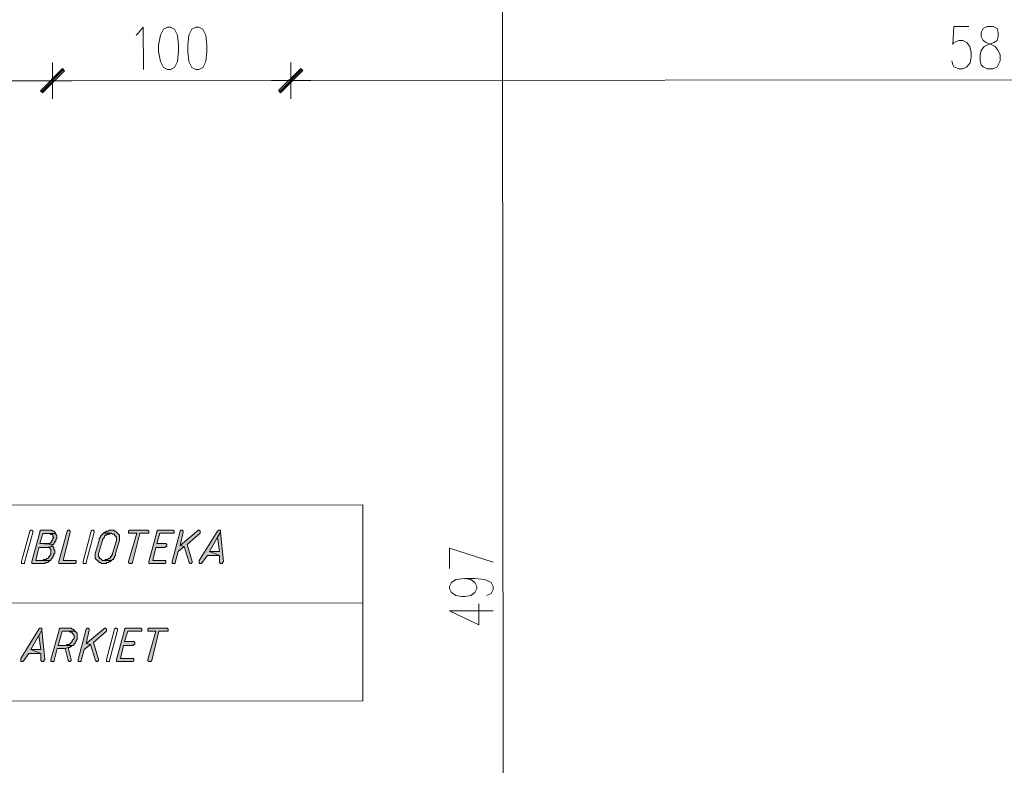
# Model space of a CAD drawing. Header units: inches. Extents: x -5850 to 5646, y 8947 to 13007.
# Tile 368 of 548: x -2186 to -1774, y 9550 to 9862. Entities that reach past the tile are written whole.
import ezdxf

# ---------------------------------------------------------------- set-up
doc = ezdxf.new("R2010")
doc.units = ezdxf.units.IN
doc.header["$MEASUREMENT"] = 0
for name, color, linetype in [('at_Entity', 7, 'Continuous'), ('at_Rect', 7, 'Continuous'), ('at_Solid', 7, 'Continuous')]:
    doc.layers.add(name, color=color, linetype=linetype)

msp = doc.modelspace()

# ---------------------------------------------------------------- hatches: boundary and pattern name
at = {"layer": 'at_Solid', "lineweight": 20}
for points in [[(-2168.37, 9841.35), (-2176.81, 9831.2), (-2177.65, 9832.05)], [(-2177.65, 9832.05), (-2176.81, 9831.2), (-2168.37, 9841.35)], [(-2167.52, 9840.5), (-2168.37, 9841.35), (-2176.81, 9831.2)], [(-2176.81, 9831.2), (-2168.37, 9841.35), (-2167.52, 9840.5)], [(-2068.68, 9841.43), (-2077.12, 9831.29), (-2077.97, 9832.14)], [(-2077.97, 9832.14), (-2077.12, 9831.29), (-2068.68, 9841.43)], [(-2067.84, 9840.59), (-2068.68, 9841.43), (-2077.12, 9831.29)], [(-2077.12, 9831.29), (-2068.68, 9841.43), (-2067.84, 9840.59)], [(-2173.68, 9648.31), (-2177.49, 9648.3), (-2177.91, 9647.88), (-2177.91, 9647.46), (-2181.28, 9635.21), (-2181.28, 9634.78), (-2181.28, 9634.36), (-2175.78, 9634.36), (-2175.36, 9634.79), (-2174.52, 9634.79), (-2174.1, 9635.21), (-2173.67, 9635.63), (-2173.25, 9635.63), (-2179.59, 9635.63), (-2178.33, 9641.12), (-2175.37, 9641.12), (-2172.41, 9641.55), (-2172.83, 9641.55), (-2172.84, 9641.97), (-2172.41, 9642.39), (-2171.99, 9642.39), (-2177.91, 9642.81), (-2176.64, 9647.04), (-2171.15, 9647.04), (-2171.57, 9647.46), (-2171.99, 9647.89), (-2172.42, 9647.88), (-2172.84, 9648.31), (-2173.26, 9648.31)], [(-2171.15, 9647.04), (-2173.68, 9647.04), (-2173.26, 9646.62), (-2172.42, 9646.62), (-2172.41, 9645.77), (-2171.99, 9645.35), (-2172.41, 9644.93), (-2172.41, 9644.51), (-2172.84, 9644.08), (-2172.84, 9643.66), (-2173.26, 9643.24), (-2173.68, 9642.81), (-2177.91, 9642.81), (-2171.99, 9642.39), (-2171.99, 9642.82), (-2171.57, 9643.24), (-2171.57, 9643.66), (-2171.15, 9643.66), (-2171.15, 9644.51), (-2170.72, 9644.93), (-2170.72, 9645.35), (-2170.73, 9646.2), (-2171.15, 9646.62)], [(-2166.08, 9648.31), (-2166.51, 9647.89), (-2169.87, 9635.22), (-2169.87, 9634.37), (-2163.11, 9634.38), (-2162.69, 9634.8), (-2162.69, 9635.64), (-2168.18, 9635.64), (-2165.24, 9647.47), (-2165.24, 9647.89), (-2165.66, 9648.31)], [(-2151.3, 9647.06), (-2151.72, 9646.64), (-2152.14, 9646.21), (-2152.56, 9645.79), (-2152.56, 9645.37), (-2152.99, 9644.95), (-2152.99, 9644.1), (-2154.67, 9638.6), (-2154.67, 9637.76), (-2154.67, 9636.5), (-2154.24, 9636.07), (-2153.82, 9635.65), (-2153.4, 9635.23), (-2152.98, 9634.81), (-2152.55, 9634.81), (-2152.13, 9634.39), (-2150.02, 9634.39), (-2150.02, 9634.81), (-2149.17, 9634.81), (-2148.75, 9635.24), (-2148.33, 9635.24), (-2147.91, 9635.66), (-2151.71, 9635.65), (-2152.13, 9636.08), (-2152.55, 9636.5), (-2152.98, 9636.5), (-2152.98, 9636.92), (-2153.4, 9637.34), (-2153.4, 9638.61), (-2151.71, 9644.1), (-2151.71, 9644.52), (-2151.3, 9644.95), (-2150.87, 9645.37), (-2150.87, 9645.79), (-2150.45, 9646.21), (-2150.03, 9646.22), (-2149.61, 9646.64), (-2148.76, 9646.64), (-2148.34, 9647.06), (-2147.92, 9647.06)], [(-2147.92, 9648.33), (-2148.76, 9648.33), (-2149.19, 9647.91), (-2150.03, 9647.9), (-2150.45, 9647.48), (-2150.87, 9647.48), (-2151.3, 9647.06), (-2147.92, 9647.06), (-2147.49, 9646.64), (-2146.65, 9646.64), (-2146.65, 9646.22), (-2146.23, 9645.79), (-2145.8, 9645.38), (-2145.8, 9644.11), (-2147.49, 9638.61), (-2147.49, 9638.19), (-2147.91, 9637.77), (-2147.91, 9637.34), (-2148.33, 9637.34), (-2148.33, 9636.93), (-2148.75, 9636.5), (-2149.18, 9636.5), (-2149.6, 9636.08), (-2150.44, 9636.08), (-2150.86, 9635.65), (-2151.29, 9635.65), (-2147.91, 9635.66), (-2147.49, 9636.08), (-2147.06, 9636.08), (-2147.06, 9636.5), (-2146.64, 9636.93), (-2146.64, 9637.35), (-2146.22, 9637.77), (-2146.22, 9638.61), (-2144.54, 9644.11), (-2144.54, 9644.95), (-2144.54, 9646.22), (-2144.96, 9646.64), (-2145.38, 9647.07), (-2145.81, 9647.48), (-2146.23, 9647.91), (-2146.65, 9647.91), (-2147.07, 9648.33), (-2147.5, 9648.33)], [(-2133.14, 9648.34), (-2140.31, 9648.34), (-2140.74, 9647.91), (-2140.74, 9647.07), (-2137.36, 9647.07), (-2140.73, 9635.24), (-2140.73, 9634.82), (-2140.3, 9634.4), (-2139.46, 9634.4), (-2139.04, 9634.82), (-2136.09, 9647.08), (-2132.29, 9647.08), (-2132.29, 9647.92), (-2132.71, 9648.34)], [(-2122.58, 9648.35), (-2128.49, 9648.35), (-2128.91, 9647.92), (-2128.91, 9647.5), (-2132.28, 9635.25), (-2132.28, 9634.4), (-2125.52, 9634.41), (-2125.09, 9634.83), (-2125.1, 9635.68), (-2130.59, 9635.67), (-2129.33, 9641.16), (-2125.52, 9641.17), (-2125.1, 9641.59), (-2124.68, 9641.59), (-2124.68, 9642.43), (-2125.1, 9642.86), (-2128.91, 9642.85), (-2127.64, 9647.08), (-2121.73, 9647.09), (-2121.73, 9647.93), (-2122.15, 9648.35)], [(-2118.77, 9648.36), (-2119.2, 9647.93), (-2122.56, 9635.26), (-2122.56, 9634.41), (-2121.3, 9634.41), (-2121.3, 9634.84), (-2120.04, 9639.48), (-2117.5, 9641.6), (-2119.19, 9642.02), (-2117.93, 9647.51), (-2117.93, 9647.93), (-2118.35, 9648.36)], [(-2111.6, 9648.36), (-2112.01, 9647.94), (-2119.19, 9642.02), (-2117.5, 9641.6), (-2115.38, 9634.84), (-2114.96, 9634.42), (-2114.54, 9634.42), (-2114.11, 9634.84), (-2114.12, 9635.27), (-2116.24, 9642.44), (-2110.75, 9647.1), (-2110.75, 9647.94), (-2111.17, 9648.36)], [(-2102.72, 9648.37), (-2103.14, 9648.37), (-2103.56, 9647.95), (-2111.16, 9635.69), (-2111.16, 9634.42), (-2110.31, 9634.42), (-2109.89, 9634.85), (-2107.78, 9637.8), (-2102.71, 9637.81), (-2106.94, 9639.5), (-2103.56, 9645.41), (-2102.3, 9647.52), (-2102.3, 9648.37)], [(-2102.3, 9647.52), (-2103.56, 9645.41), (-2102.72, 9639.5), (-2106.94, 9639.5), (-2102.71, 9637.81), (-2102.71, 9634.85), (-2102.29, 9634.43), (-2101.44, 9634.43), (-2101.45, 9634.85), (-2101.02, 9635.28)], [(-2172.41, 9641.55), (-2175.37, 9641.12), (-2173.68, 9641.13), (-2173.68, 9640.7), (-2173.26, 9640.28), (-2173.26, 9638.17), (-2173.67, 9637.75), (-2173.67, 9637.32), (-2174.1, 9637.32), (-2174.1, 9636.9), (-2174.52, 9636.48), (-2174.94, 9636.48), (-2175.36, 9636.05), (-2176.21, 9636.05), (-2176.63, 9635.63), (-2179.59, 9635.63), (-2173.25, 9635.63), (-2173.25, 9636.06), (-2172.83, 9636.48), (-2172.41, 9636.9), (-2172.41, 9637.32), (-2171.98, 9637.75), (-2171.98, 9638.59), (-2171.57, 9638.59), (-2171.57, 9639.44), (-2171.57, 9639.86), (-2171.99, 9640.28), (-2171.99, 9641.13)], [(-2177.45, 9607.33), (-2177.87, 9607.33), (-2178.3, 9606.91), (-2185.89, 9594.65), (-2185.89, 9593.39), (-2185.04, 9593.39), (-2184.62, 9593.8), (-2182.51, 9596.77), (-2177.44, 9596.77), (-2181.66, 9598.46), (-2178.29, 9604.37), (-2177.02, 9606.49), (-2177.03, 9607.33)], [(-2177.02, 9606.49), (-2178.29, 9604.37), (-2177.44, 9598.46), (-2181.66, 9598.46), (-2177.44, 9596.77), (-2177.44, 9593.81), (-2177.01, 9593.39), (-2176.17, 9593.39), (-2176.17, 9593.81), (-2175.75, 9594.24)], [(-2165.62, 9607.34), (-2169.43, 9607.34), (-2169.85, 9606.92), (-2169.85, 9606.49), (-2173.22, 9594.24), (-2173.22, 9593.4), (-2171.94, 9593.4), (-2171.94, 9593.82), (-2170.68, 9598.89), (-2167.3, 9598.89), (-2166.04, 9599.31), (-2165.2, 9599.32), (-2165.2, 9599.74), (-2164.77, 9599.74), (-2164.35, 9600.16), (-2163.93, 9600.16), (-2170.27, 9600.15), (-2168.58, 9606.07), (-2163.09, 9606.08), (-2163.51, 9606.5), (-2163.93, 9606.92), (-2164.36, 9606.92), (-2164.78, 9607.34), (-2165.2, 9607.34)], [(-2163.09, 9606.08), (-2165.62, 9606.07), (-2165.2, 9605.65), (-2164.35, 9605.65), (-2164.35, 9605.23), (-2163.93, 9604.81), (-2163.51, 9604.39), (-2163.5, 9603.12), (-2163.93, 9602.7), (-2164.35, 9602.27), (-2164.35, 9601.85), (-2164.77, 9601.43), (-2165.2, 9601), (-2165.62, 9600.58), (-2166.46, 9600.58), (-2166.88, 9600.16), (-2170.27, 9600.15), (-2163.93, 9600.16), (-2163.5, 9600.58), (-2163.5, 9601.01), (-2163.08, 9601.01), (-2163.08, 9601.43), (-2162.66, 9601.85), (-2162.66, 9602.27), (-2162.24, 9602.7), (-2162.24, 9603.96), (-2162.24, 9605.23), (-2162.66, 9605.65)], [(-2158.02, 9607.35), (-2158.44, 9606.93), (-2161.81, 9594.25), (-2161.81, 9593.41), (-2160.54, 9593.41), (-2160.54, 9593.83), (-2159.28, 9598.48), (-2156.74, 9600.59), (-2158.43, 9601.01), (-2157.17, 9606.5), (-2157.17, 9606.93), (-2157.6, 9607.35)], [(-2150.84, 9607.35), (-2151.26, 9606.93), (-2158.43, 9601.01), (-2156.74, 9600.59), (-2154.63, 9593.83), (-2154.21, 9593.41), (-2153.78, 9593.41), (-2153.36, 9593.83), (-2153.36, 9594.26), (-2155.48, 9601.44), (-2150, 9606.09), (-2150, 9606.93), (-2150.42, 9607.35)], [(-2136.06, 9607.37), (-2141.97, 9607.36), (-2142.39, 9606.94), (-2142.39, 9606.52), (-2145.76, 9594.26), (-2145.76, 9593.42), (-2139, 9593.43), (-2138.58, 9593.85), (-2138.58, 9594.69), (-2144.07, 9594.69), (-2142.81, 9600.18), (-2139, 9600.18), (-2138.58, 9600.6), (-2138.16, 9600.61), (-2138.16, 9601.45), (-2138.58, 9601.88), (-2142.39, 9601.87), (-2141.12, 9606.1), (-2135.21, 9606.1), (-2135.21, 9606.95), (-2135.63, 9607.37)], [(-2125.07, 9607.38), (-2132.25, 9607.37), (-2132.68, 9606.95), (-2132.68, 9606.1), (-2129.3, 9606.11), (-2132.66, 9594.28), (-2132.66, 9593.85), (-2132.24, 9593.43), (-2131.39, 9593.43), (-2130.97, 9593.85), (-2128.03, 9606.11), (-2124.23, 9606.11), (-2124.23, 9606.96), (-2124.65, 9607.38)], [(-2166.04, 9599.31), (-2167.3, 9598.89), (-2166.03, 9593.82), (-2165.61, 9593.4), (-2165.19, 9593.4), (-2164.77, 9593.82), (-2164.77, 9594.25)]]:
    msp.add_hatch(color=7, dxfattribs=at).paths.add_polyline_path(points)

# ---------------------------------------------------------------- linework, layer by layer
at = {"layer": 'at_Entity', "color": 7, "lineweight": 20}
for p, q in [((-1984.22, 9867.28), (-1983.79, 9382.36)), ((-2137.54, 9855.31), (-2136.7, 9856.16)), ((-2136.7, 9856.16), (-2134.59, 9858.7)), ((-2134.59, 9858.7), (-2134.57, 9840.96)), ((-2126.14, 9857.86), (-2127.41, 9855.32)), ((-2124.45, 9858.71), (-2126.14, 9857.86)), ((-2123.19, 9858.71), (-2124.45, 9858.71)), ((-2121.5, 9857.86), (-2123.19, 9858.71)), ((-2120.23, 9855.33), (-2121.5, 9857.86)), ((-2114.31, 9857.87), (-2115.58, 9855.33)), ((-2112.63, 9858.72), (-2114.31, 9857.87)), ((-2111.36, 9858.72), (-2112.63, 9858.72)), ((-2109.67, 9857.87), (-2111.36, 9858.72)), ((-2108.4, 9855.34), (-2109.67, 9857.87)), ((-1795.4, 9859), (-1795.82, 9851.4)), ((-1789.07, 9859), (-1795.4, 9859)), ((-1783.15, 9858.16), (-1784, 9856.48)), ((-1784, 9856.48), (-1784, 9854.78)), ((-1781.46, 9859.01), (-1783.15, 9858.16)), ((-1778.93, 9859.01), (-1781.46, 9859.01)), ((-1777.24, 9858.17), (-1778.93, 9859.01)), ((-1776.82, 9856.48), (-1777.24, 9858.17)), ((-1776.81, 9854.79), (-1776.82, 9856.48)), ((-2127.41, 9855.32), (-2128.25, 9851.1)), ((-2119.8, 9851.11), (-2120.23, 9855.33)), ((-2115.58, 9855.33), (-2116, 9851.11)), ((-2107.97, 9851.12), (-2108.4, 9855.34)), ((-1795.82, 9851.4), (-1795.4, 9852.24)), ((-1795.4, 9852.24), (-1793.29, 9853.09)), ((-1793.29, 9853.09), (-1791.6, 9853.09)), ((-1791.6, 9853.09), (-1789.91, 9852.25)), ((-1789.91, 9852.25), (-1788.64, 9850.56)), ((-1784, 9854.78), (-1783.15, 9853.1)), ((-1783.15, 9853.1), (-1781.88, 9852.25)), ((-1781.88, 9852.25), (-1779.77, 9851.41)), ((-1781.03, 9851.41), (-1778.5, 9852.26)), ((-1778.5, 9852.26), (-1777.23, 9853.1)), ((-1777.23, 9853.1), (-1776.81, 9854.79)), ((-2128.25, 9851.1), (-2128.25, 9848.56)), ((-2128.25, 9848.56), (-2127.4, 9844.34)), ((-2120.22, 9844.34), (-2119.8, 9848.57)), ((-2119.8, 9848.57), (-2119.8, 9851.11)), ((-2116, 9851.11), (-2116, 9848.57)), ((-2116, 9848.57), (-2115.57, 9844.35)), ((-2108.39, 9844.35), (-2107.97, 9848.58)), ((-2107.97, 9848.58), (-2107.97, 9851.12)), ((-1788.64, 9850.56), (-1788.21, 9848.03)), ((-1788.21, 9848.03), (-1788.21, 9846.34)), ((-1784.41, 9847.18), (-1783.99, 9848.87)), ((-1783.99, 9848.87), (-1782.72, 9850.56)), ((-1782.72, 9850.56), (-1781.03, 9851.41)), ((-1779.77, 9851.41), (-1778.08, 9850.57)), ((-1778.08, 9850.57), (-1776.81, 9848.88)), ((-1776.81, 9848.88), (-1775.96, 9847.19)), ((-2172.59, 9843.88), (-2172.58, 9828.67)), ((-2172.58, 9828.67), (-2172.59, 9843.88)), ((-2127.4, 9844.34), (-2126.13, 9841.81)), ((-2121.48, 9841.81), (-2120.22, 9844.34)), ((-2115.57, 9844.35), (-2114.3, 9841.82)), ((-2109.65, 9841.82), (-2108.39, 9844.35)), ((-2072.91, 9843.97), (-2072.89, 9828.76)), ((-2072.89, 9828.76), (-2072.91, 9843.97)), ((-1795.81, 9842.95), (-1796.23, 9844.63)), ((-1788.63, 9843.8), (-1789.9, 9842.11)), ((-1788.21, 9846.34), (-1788.63, 9843.8)), ((-1784.41, 9844.64), (-1784.41, 9847.18)), ((-1783.99, 9842.96), (-1784.41, 9844.64)), ((-1775.96, 9844.65), (-1776.8, 9842.97)), ((-1775.96, 9847.19), (-1775.96, 9844.65)), ((-2177.65, 9832.05), (-2168.37, 9841.35)), ((-2168.37, 9841.35), (-2177.65, 9832.05)), ((-2177.23, 9831.62), (-2167.94, 9840.93)), ((-2167.94, 9840.93), (-2177.23, 9831.62)), ((-2168.37, 9841.35), (-2176.81, 9831.2)), ((-2168.37, 9841.35), (-2176.81, 9831.2)), ((-2176.81, 9831.2), (-2168.37, 9841.35)), ((-2176.81, 9831.2), (-2168.37, 9841.35)), ((-2176.81, 9831.2), (-2167.52, 9840.5)), ((-2167.52, 9840.5), (-2176.81, 9831.2)), ((-2167.52, 9840.5), (-2168.37, 9841.35)), ((-2168.37, 9841.35), (-2167.52, 9840.5)), ((-2126.13, 9841.81), (-2124.44, 9840.97)), ((-2124.44, 9840.97), (-2123.17, 9840.97)), ((-2123.17, 9840.97), (-2121.48, 9841.81)), ((-2114.3, 9841.82), (-2112.61, 9840.98)), ((-2112.61, 9840.98), (-2111.34, 9840.98)), ((-2111.34, 9840.98), (-2109.65, 9841.82)), ((-2077.97, 9832.14), (-2068.68, 9841.43)), ((-2068.68, 9841.43), (-2077.97, 9832.14)), ((-2077.54, 9831.71), (-2068.25, 9841.02)), ((-2068.25, 9841.02), (-2077.54, 9831.71)), ((-2068.68, 9841.43), (-2077.12, 9831.29)), ((-2068.68, 9841.43), (-2077.12, 9831.29)), ((-2077.12, 9831.29), (-2068.68, 9841.43)), ((-2077.12, 9831.29), (-2068.68, 9841.43)), ((-2077.12, 9831.29), (-2067.84, 9840.59)), ((-2067.84, 9840.59), (-2077.12, 9831.29)), ((-2067.84, 9840.59), (-2068.68, 9841.43)), ((-2068.68, 9841.43), (-2067.84, 9840.59)), ((-1795.39, 9842.1), (-1795.81, 9842.95)), ((-1793.28, 9841.26), (-1795.39, 9842.1)), ((-1791.59, 9841.26), (-1793.28, 9841.26)), ((-1789.9, 9842.11), (-1791.59, 9841.26)), ((-1783.14, 9842.11), (-1783.99, 9842.96)), ((-1781.45, 9841.27), (-1783.14, 9842.11)), ((-1778.92, 9841.28), (-1781.45, 9841.27)), ((-1777.22, 9842.12), (-1778.92, 9841.28)), ((-1776.8, 9842.97), (-1777.22, 9842.12)), ((-2496.15, 9835.98), (-2178.08, 9836.27)), ((-2181.03, 9836.27), (-2164.56, 9836.28)), ((-2164.56, 9836.28), (-2181.03, 9836.27)), ((-2167.09, 9836.28), (-2078.39, 9836.36)), ((-2080.93, 9836.35), (-2064.45, 9836.37)), ((-2064.45, 9836.37), (-2080.93, 9836.35)), ((-2067.41, 9836.37), (-1498.86, 9836.87)), ((-2176.81, 9831.2), (-2177.65, 9832.05)), ((-2177.65, 9832.05), (-2176.81, 9831.2)), ((-2077.12, 9831.29), (-2077.97, 9832.14)), ((-2077.97, 9832.14), (-2077.12, 9831.29)), ((-2185.5, 9635.2), (-2182.13, 9647.88)), ((-2180.86, 9647.45), (-2184.23, 9634.78)), ((-2182.13, 9647.88), (-2181.71, 9648.3)), ((-2182.13, 9647.88), (-2182.13, 9647.88)), ((-2181.71, 9648.3), (-2181.29, 9648.3)), ((-2181.29, 9648.3), (-2180.87, 9647.88)), ((-2177.91, 9647.46), (-2181.28, 9635.21)), ((-2180.87, 9647.88), (-2180.86, 9647.45)), ((-2180.86, 9647.45), (-2180.86, 9647.45)), ((-2180.86, 9647.45), (-2180.86, 9647.45)), ((-2177.49, 9648.3), (-2177.91, 9647.88)), ((-2177.91, 9647.88), (-2177.91, 9647.46)), ((-2177.91, 9642.81), (-2176.64, 9647.04)), ((-2173.68, 9648.31), (-2177.49, 9648.3)), ((-2176.64, 9647.04), (-2171.15, 9647.04)), ((-2173.26, 9648.31), (-2173.68, 9648.31)), ((-2171.15, 9647.04), (-2173.68, 9647.04)), ((-2173.68, 9647.04), (-2173.26, 9646.62)), ((-2172.84, 9648.31), (-2173.26, 9648.31)), ((-2173.26, 9646.62), (-2172.42, 9646.62)), ((-2172.42, 9647.88), (-2172.84, 9648.31)), ((-2171.99, 9647.89), (-2172.42, 9647.88)), ((-2172.42, 9646.62), (-2172.41, 9645.77)), ((-2171.57, 9647.46), (-2171.99, 9647.89)), ((-2171.15, 9647.04), (-2171.57, 9647.46)), ((-2171.57, 9647.46), (-2171.57, 9647.46)), ((-2171.15, 9646.62), (-2171.15, 9647.04)), ((-2170.73, 9646.2), (-2171.15, 9646.62)), ((-2170.72, 9645.35), (-2170.73, 9646.2)), ((-2166.51, 9647.89), (-2169.87, 9635.22)), ((-2168.18, 9635.64), (-2165.24, 9647.47)), ((-2166.08, 9648.31), (-2166.51, 9647.89)), ((-2166.51, 9647.89), (-2166.51, 9647.89)), ((-2166.08, 9648.31), (-2166.08, 9648.31)), ((-2165.66, 9648.31), (-2166.08, 9648.31)), ((-2165.24, 9647.89), (-2165.66, 9648.31)), ((-2165.24, 9647.47), (-2165.24, 9647.89)), ((-2159.74, 9635.23), (-2156.37, 9647.9)), ((-2155.1, 9647.48), (-2158.46, 9634.8)), ((-2156.37, 9647.9), (-2155.94, 9648.32)), ((-2156.37, 9647.9), (-2156.37, 9647.9)), ((-2155.94, 9648.32), (-2155.52, 9648.32)), ((-2155.52, 9648.32), (-2155.1, 9647.9)), ((-2155.1, 9647.9), (-2155.1, 9647.48)), ((-2155.1, 9647.48), (-2155.1, 9647.48)), ((-2155.1, 9647.48), (-2155.1, 9647.48)), ((-2152.14, 9646.21), (-2152.56, 9645.79)), ((-2151.72, 9646.64), (-2152.14, 9646.21)), ((-2152.14, 9646.21), (-2152.14, 9646.21)), ((-2151.3, 9647.06), (-2151.72, 9646.64)), ((-2150.87, 9647.48), (-2151.3, 9647.06)), ((-2147.92, 9647.06), (-2151.3, 9647.06)), ((-2151.3, 9647.06), (-2147.92, 9647.06)), ((-2150.45, 9647.48), (-2150.87, 9647.48)), ((-2150.87, 9645.79), (-2150.45, 9646.21)), ((-2150.03, 9647.9), (-2150.45, 9647.48)), ((-2150.45, 9646.21), (-2150.03, 9646.22)), ((-2149.19, 9647.91), (-2150.03, 9647.9)), ((-2150.03, 9646.22), (-2149.61, 9646.64)), ((-2149.61, 9646.64), (-2148.76, 9646.64)), ((-2148.76, 9648.33), (-2149.19, 9647.91)), ((-2147.92, 9648.33), (-2148.76, 9648.33)), ((-2148.76, 9646.64), (-2148.34, 9647.06)), ((-2148.34, 9647.06), (-2147.92, 9647.06)), ((-2147.5, 9648.33), (-2147.92, 9648.33)), ((-2147.92, 9647.06), (-2147.49, 9646.64)), ((-2147.07, 9648.33), (-2147.5, 9648.33)), ((-2147.49, 9646.64), (-2146.65, 9646.64)), ((-2146.65, 9647.91), (-2147.07, 9648.33)), ((-2146.23, 9647.91), (-2146.65, 9647.91)), ((-2146.65, 9646.64), (-2146.65, 9646.22)), ((-2146.65, 9646.22), (-2146.23, 9645.79)), ((-2145.81, 9647.48), (-2146.23, 9647.91)), ((-2145.38, 9647.07), (-2145.81, 9647.48)), ((-2145.81, 9647.48), (-2145.81, 9647.48)), ((-2144.96, 9646.64), (-2145.38, 9647.07)), ((-2144.54, 9646.22), (-2144.96, 9646.64)), ((-2144.96, 9646.64), (-2144.96, 9646.64)), ((-2144.54, 9644.95), (-2144.54, 9646.22)), ((-2140.31, 9648.34), (-2140.74, 9647.91)), ((-2140.74, 9647.91), (-2140.74, 9647.07)), ((-2140.74, 9647.07), (-2137.36, 9647.07)), ((-2137.36, 9647.07), (-2140.73, 9635.24)), ((-2133.14, 9648.34), (-2140.31, 9648.34)), ((-2139.04, 9634.82), (-2136.09, 9647.08)), ((-2136.09, 9647.08), (-2132.29, 9647.08)), ((-2132.71, 9648.34), (-2133.14, 9648.34)), ((-2132.29, 9647.92), (-2132.71, 9648.34)), ((-2132.29, 9647.08), (-2132.29, 9647.92)), ((-2128.91, 9647.5), (-2132.28, 9635.25)), ((-2128.49, 9648.35), (-2128.91, 9647.92)), ((-2128.91, 9647.92), (-2128.91, 9647.5)), ((-2128.91, 9642.85), (-2127.64, 9647.08)), ((-2122.58, 9648.35), (-2128.49, 9648.35)), ((-2127.64, 9647.08), (-2121.73, 9647.09)), ((-2122.15, 9648.35), (-2122.58, 9648.35)), ((-2119.2, 9647.93), (-2122.56, 9635.26)), ((-2121.73, 9647.93), (-2122.15, 9648.35)), ((-2121.73, 9647.09), (-2121.73, 9647.93)), ((-2118.77, 9648.36), (-2119.2, 9647.93)), ((-2119.2, 9647.93), (-2119.2, 9647.93)), ((-2112.01, 9647.94), (-2119.19, 9642.02)), ((-2119.19, 9642.02), (-2117.93, 9647.51)), ((-2118.77, 9648.36), (-2118.77, 9648.36)), ((-2118.35, 9648.36), (-2118.77, 9648.36)), ((-2117.93, 9647.93), (-2118.35, 9648.36)), ((-2117.93, 9647.51), (-2117.93, 9647.93)), ((-2116.24, 9642.44), (-2110.75, 9647.1)), ((-2111.6, 9648.36), (-2112.01, 9647.94)), ((-2111.6, 9648.36), (-2111.6, 9648.36)), ((-2111.17, 9648.36), (-2111.6, 9648.36)), ((-2110.75, 9647.94), (-2111.17, 9648.36)), ((-2103.56, 9647.95), (-2111.16, 9635.69)), ((-2110.75, 9647.1), (-2110.75, 9647.94)), ((-2103.14, 9648.37), (-2103.56, 9647.95)), ((-2102.3, 9647.52), (-2103.56, 9645.41)), ((-2103.56, 9645.41), (-2102.3, 9647.52)), ((-2102.72, 9648.37), (-2103.14, 9648.37)), ((-2102.3, 9648.37), (-2102.72, 9648.37)), ((-2102.3, 9647.52), (-2102.3, 9648.37)), ((-2101.02, 9635.28), (-2102.3, 9647.52)), ((-2173.68, 9642.81), (-2177.91, 9642.81)), ((-2177.91, 9642.81), (-2171.99, 9642.39)), ((-2171.99, 9642.39), (-2177.91, 9642.81)), ((-2173.26, 9643.24), (-2173.68, 9642.81)), ((-2172.84, 9643.66), (-2173.26, 9643.24)), ((-2173.26, 9643.24), (-2173.26, 9643.24)), ((-2172.41, 9644.51), (-2172.84, 9644.08)), ((-2172.84, 9644.08), (-2172.84, 9643.66)), ((-2172.84, 9641.97), (-2172.41, 9642.39)), ((-2172.83, 9641.55), (-2172.84, 9641.97)), ((-2172.84, 9641.97), (-2172.84, 9641.97)), ((-2172.41, 9645.77), (-2171.99, 9645.35)), ((-2171.99, 9645.35), (-2172.41, 9644.93)), ((-2172.41, 9644.93), (-2172.41, 9644.51)), ((-2172.41, 9644.51), (-2172.41, 9644.51)), ((-2172.41, 9642.39), (-2171.99, 9642.39)), ((-2171.99, 9645.35), (-2171.99, 9645.35)), ((-2171.99, 9642.82), (-2171.57, 9643.24)), ((-2171.99, 9642.39), (-2171.99, 9642.82)), ((-2171.57, 9643.24), (-2171.57, 9643.66)), ((-2171.57, 9643.66), (-2171.15, 9643.66)), ((-2171.15, 9644.51), (-2170.72, 9644.93)), ((-2171.15, 9643.66), (-2171.15, 9644.51)), ((-2170.72, 9644.93), (-2170.72, 9645.35)), ((-2152.99, 9644.1), (-2154.67, 9638.6)), ((-2153.4, 9638.61), (-2151.71, 9644.1)), ((-2152.56, 9645.37), (-2152.99, 9644.95)), ((-2152.99, 9644.95), (-2152.99, 9644.1)), ((-2152.56, 9645.79), (-2152.56, 9645.37)), ((-2151.71, 9644.52), (-2151.3, 9644.95)), ((-2151.71, 9644.1), (-2151.71, 9644.52)), ((-2151.3, 9644.95), (-2150.87, 9645.37)), ((-2151.3, 9644.95), (-2151.3, 9644.95)), ((-2150.87, 9645.37), (-2150.87, 9645.79)), ((-2145.8, 9644.11), (-2147.49, 9638.61)), ((-2146.23, 9645.79), (-2146.23, 9645.79)), ((-2146.23, 9645.79), (-2145.8, 9645.38)), ((-2146.22, 9638.61), (-2144.54, 9644.11)), ((-2145.8, 9645.38), (-2145.8, 9644.11)), ((-2144.54, 9644.11), (-2144.54, 9644.95)), ((-2125.1, 9642.86), (-2128.91, 9642.85)), ((-2124.68, 9642.43), (-2125.1, 9642.86)), ((-2124.68, 9641.59), (-2124.68, 9642.43)), ((-2119.19, 9642.02), (-2117.5, 9641.6)), ((-2117.5, 9641.6), (-2119.19, 9642.02)), ((-2114.12, 9635.27), (-2116.24, 9642.44)), ((-2106.94, 9639.5), (-2103.56, 9645.41)), ((-2103.56, 9645.41), (-2102.72, 9639.5)), ((-2179.59, 9635.63), (-2178.33, 9641.12)), ((-2178.33, 9641.12), (-2175.37, 9641.12)), ((-2172.41, 9641.55), (-2175.37, 9641.12)), ((-2175.37, 9641.12), (-2172.41, 9641.55)), ((-2175.37, 9641.12), (-2173.68, 9641.13)), ((-2173.68, 9641.13), (-2173.68, 9640.7)), ((-2173.68, 9640.7), (-2173.26, 9640.28)), ((-2173.26, 9638.17), (-2173.67, 9637.75)), ((-2173.67, 9637.75), (-2173.67, 9637.32)), ((-2173.26, 9640.28), (-2173.26, 9638.17)), ((-2172.41, 9641.55), (-2172.83, 9641.55)), ((-2171.99, 9641.13), (-2172.41, 9641.55)), ((-2172.41, 9637.32), (-2171.98, 9637.75)), ((-2171.99, 9640.28), (-2171.99, 9641.13)), ((-2171.57, 9639.86), (-2171.99, 9640.28)), ((-2171.98, 9637.75), (-2171.98, 9638.59)), ((-2171.98, 9638.59), (-2171.57, 9638.59)), ((-2171.57, 9639.44), (-2171.57, 9639.86)), ((-2171.57, 9638.59), (-2171.57, 9639.44)), ((-2154.67, 9638.6), (-2154.67, 9637.76)), ((-2154.67, 9637.76), (-2154.67, 9636.5)), ((-2153.4, 9637.34), (-2153.4, 9638.61)), ((-2147.49, 9638.19), (-2147.91, 9637.77)), ((-2147.91, 9637.77), (-2147.91, 9637.34)), ((-2147.49, 9638.61), (-2147.49, 9638.19)), ((-2146.64, 9637.35), (-2146.22, 9637.77)), ((-2146.22, 9637.77), (-2146.22, 9638.61)), ((-2130.59, 9635.67), (-2129.33, 9641.16)), ((-2129.33, 9641.16), (-2125.52, 9641.17)), ((-2125.52, 9641.17), (-2125.1, 9641.59)), ((-2125.1, 9641.59), (-2124.68, 9641.59)), ((-2121.3, 9634.84), (-2120.04, 9639.48)), ((-2120.04, 9639.48), (-2117.5, 9641.6)), ((-2117.5, 9641.6), (-2115.38, 9634.84)), ((-2109.89, 9634.85), (-2107.78, 9637.8)), ((-2107.78, 9637.8), (-2102.71, 9637.81)), ((-2102.72, 9639.5), (-2106.94, 9639.5)), ((-2106.94, 9639.5), (-2102.71, 9637.81)), ((-2102.71, 9637.81), (-2106.94, 9639.5)), ((-2102.71, 9637.81), (-2102.71, 9634.85)), ((-2006.4, 9632.4), (-2006.41, 9640.85)), ((-2006.41, 9640.85), (-1988.24, 9634.96)), ((-2185.5, 9634.36), (-2185.5, 9635.2)), ((-2185.5, 9635.2), (-2185.5, 9635.2)), ((-2184.23, 9634.36), (-2185.5, 9634.36)), ((-2184.23, 9634.78), (-2184.23, 9634.36)), ((-2181.28, 9635.21), (-2181.28, 9634.78)), ((-2181.28, 9634.78), (-2181.28, 9634.36)), ((-2181.28, 9634.36), (-2175.78, 9634.36)), ((-2176.63, 9635.63), (-2179.59, 9635.63)), ((-2179.59, 9635.63), (-2173.25, 9635.63)), ((-2173.25, 9635.63), (-2179.59, 9635.63)), ((-2176.21, 9636.05), (-2176.63, 9635.63)), ((-2175.36, 9636.05), (-2176.21, 9636.05)), ((-2175.78, 9634.36), (-2175.36, 9634.79)), ((-2174.94, 9636.48), (-2175.36, 9636.05)), ((-2175.36, 9634.79), (-2174.52, 9634.79)), ((-2174.52, 9636.48), (-2174.94, 9636.48)), ((-2174.1, 9636.9), (-2174.52, 9636.48)), ((-2174.52, 9634.79), (-2174.1, 9635.21)), ((-2173.67, 9637.32), (-2174.1, 9637.32)), ((-2174.1, 9637.32), (-2174.1, 9636.9)), ((-2174.1, 9635.21), (-2173.67, 9635.63)), ((-2174.1, 9635.21), (-2174.1, 9635.21)), ((-2173.67, 9635.63), (-2173.25, 9635.63)), ((-2173.25, 9636.06), (-2172.83, 9636.48)), ((-2173.25, 9635.63), (-2173.25, 9636.06)), ((-2172.83, 9636.48), (-2172.41, 9636.9)), ((-2172.83, 9636.48), (-2172.83, 9636.48)), ((-2172.41, 9636.9), (-2172.41, 9637.32)), ((-2169.87, 9635.22), (-2169.87, 9634.37)), ((-2169.87, 9634.37), (-2163.11, 9634.38)), ((-2162.69, 9635.64), (-2168.18, 9635.64)), ((-2163.11, 9634.38), (-2162.69, 9634.8)), ((-2162.69, 9634.8), (-2162.69, 9635.64)), ((-2159.74, 9634.38), (-2159.74, 9635.23)), ((-2159.74, 9635.23), (-2159.74, 9635.23)), ((-2158.46, 9634.38), (-2159.74, 9634.38)), ((-2158.46, 9634.8), (-2158.46, 9634.38)), ((-2154.67, 9636.5), (-2154.24, 9636.07)), ((-2154.24, 9636.07), (-2154.24, 9636.07)), ((-2154.24, 9636.07), (-2153.82, 9635.65)), ((-2153.82, 9635.65), (-2153.82, 9635.65)), ((-2153.82, 9635.65), (-2153.4, 9635.23)), ((-2152.98, 9636.92), (-2153.4, 9637.34)), ((-2153.4, 9635.23), (-2152.98, 9634.81)), ((-2152.98, 9636.5), (-2152.98, 9636.92)), ((-2152.55, 9636.5), (-2152.98, 9636.5)), ((-2152.98, 9634.81), (-2152.55, 9634.81)), ((-2152.13, 9636.08), (-2152.55, 9636.5)), ((-2152.55, 9634.81), (-2152.13, 9634.39)), ((-2151.71, 9635.65), (-2152.13, 9636.08)), ((-2152.13, 9636.08), (-2152.13, 9636.08)), ((-2152.13, 9634.39), (-2150.02, 9634.39)), ((-2147.91, 9635.66), (-2151.71, 9635.65)), ((-2151.29, 9635.65), (-2147.91, 9635.66)), ((-2150.86, 9635.65), (-2151.29, 9635.65)), ((-2150.44, 9636.08), (-2150.86, 9635.65)), ((-2149.6, 9636.08), (-2150.44, 9636.08)), ((-2150.02, 9634.39), (-2150.02, 9634.81)), ((-2150.02, 9634.81), (-2149.17, 9634.81)), ((-2149.18, 9636.5), (-2149.6, 9636.08)), ((-2148.75, 9636.5), (-2149.18, 9636.5)), ((-2149.17, 9634.81), (-2148.75, 9635.24)), ((-2148.33, 9636.93), (-2148.75, 9636.5)), ((-2148.75, 9635.24), (-2148.33, 9635.24)), ((-2147.91, 9637.34), (-2148.33, 9637.34)), ((-2148.33, 9637.34), (-2148.33, 9636.93)), ((-2148.33, 9635.24), (-2147.91, 9635.66)), ((-2147.91, 9635.66), (-2147.49, 9636.08)), ((-2147.49, 9636.08), (-2147.06, 9636.08)), ((-2147.06, 9636.5), (-2146.64, 9636.93)), ((-2147.06, 9636.08), (-2147.06, 9636.5)), ((-2146.64, 9636.93), (-2146.64, 9637.35)), ((-2140.73, 9635.24), (-2140.73, 9634.82)), ((-2140.73, 9634.82), (-2140.3, 9634.4)), ((-2140.3, 9634.4), (-2139.46, 9634.4)), ((-2139.46, 9634.4), (-2139.04, 9634.82)), ((-2132.28, 9635.25), (-2132.28, 9634.4)), ((-2132.28, 9634.4), (-2125.52, 9634.41)), ((-2125.1, 9635.68), (-2130.59, 9635.67)), ((-2125.52, 9634.41), (-2125.09, 9634.83)), ((-2125.09, 9634.83), (-2125.1, 9635.68)), ((-2122.56, 9635.26), (-2122.56, 9634.41)), ((-2122.56, 9634.41), (-2121.3, 9634.41)), ((-2121.3, 9634.41), (-2121.3, 9634.84)), ((-2115.38, 9634.84), (-2115.38, 9634.84)), ((-2115.38, 9634.84), (-2114.96, 9634.42)), ((-2114.96, 9634.42), (-2114.54, 9634.42)), ((-2114.54, 9634.42), (-2114.11, 9634.84)), ((-2114.11, 9634.84), (-2114.12, 9635.27)), ((-2114.12, 9635.27), (-2114.12, 9635.27)), ((-2111.16, 9635.69), (-2111.16, 9634.42)), ((-2111.16, 9634.42), (-2110.31, 9634.42)), ((-2110.31, 9634.42), (-2109.89, 9634.85)), ((-2102.71, 9634.85), (-2102.29, 9634.43)), ((-2102.29, 9634.43), (-2101.44, 9634.43)), ((-2101.45, 9634.85), (-2101.02, 9635.28)), ((-2101.44, 9634.43), (-2101.45, 9634.85)), ((-2006.39, 9624.8), (-2005.55, 9626.49)), ((-2005.55, 9626.49), (-2003.86, 9627.76)), ((-2003.86, 9627.76), (-2000.06, 9628.19)), ((-2000.06, 9628.19), (-1997.53, 9627.77)), ((-2000.06, 9628.19), (-1995.84, 9628.19)), ((-1997.53, 9627.77), (-1995.84, 9626.5)), ((-1995.84, 9628.19), (-1991.61, 9627.77)), ((-1995.84, 9626.5), (-1994.99, 9624.81)), ((-1991.61, 9627.77), (-1989.08, 9626.51)), ((-1989.08, 9626.51), (-1988.23, 9624.82)), ((-2006.39, 9623.95), (-2006.39, 9624.8)), ((-2005.55, 9622.27), (-2006.39, 9623.95)), ((-2003.86, 9621), (-2005.55, 9622.27)), ((-1995.83, 9622.27), (-1997.52, 9621.01)), ((-1994.99, 9623.96), (-1995.83, 9622.27)), ((-1994.99, 9624.81), (-1994.99, 9623.96)), ((-1989.07, 9621.86), (-1990.76, 9621.01)), ((-1988.23, 9623.55), (-1989.07, 9621.86)), ((-1988.23, 9624.82), (-1988.23, 9623.55)), ((-2289.39, 9617.79), (-2042.72, 9618.01)), ((-2001.32, 9620.58), (-2003.86, 9621)), ((-2000.05, 9620.58), (-2001.32, 9620.58)), ((-1997.52, 9621.01), (-2000.05, 9620.58)), ((-1994.13, 9608.76), (-1994.14, 9617.63)), ((-2006.38, 9614.66), (-1988.22, 9614.68)), ((-2006.38, 9614.66), (-1994.13, 9608.76)), ((-2178.3, 9606.91), (-2185.89, 9594.65)), ((-2177.87, 9607.33), (-2178.3, 9606.91)), ((-2177.02, 9606.49), (-2178.29, 9604.37)), ((-2178.29, 9604.37), (-2177.02, 9606.49)), ((-2177.45, 9607.33), (-2177.87, 9607.33)), ((-2177.03, 9607.33), (-2177.45, 9607.33)), ((-2177.02, 9606.49), (-2177.03, 9607.33)), ((-2175.75, 9594.24), (-2177.02, 9606.49)), ((-2169.85, 9606.49), (-2173.22, 9594.24)), ((-2170.27, 9600.15), (-2168.58, 9606.07)), ((-2169.43, 9607.34), (-2169.85, 9606.92)), ((-2169.85, 9606.92), (-2169.85, 9606.49)), ((-2165.62, 9607.34), (-2169.43, 9607.34)), ((-2168.58, 9606.07), (-2163.09, 9606.08)), ((-2165.2, 9607.34), (-2165.62, 9607.34)), ((-2163.09, 9606.08), (-2165.62, 9606.07)), ((-2165.62, 9606.07), (-2165.2, 9605.65)), ((-2164.78, 9607.34), (-2165.2, 9607.34)), ((-2165.2, 9605.65), (-2164.35, 9605.65)), ((-2164.36, 9606.92), (-2164.78, 9607.34)), ((-2163.93, 9606.92), (-2164.36, 9606.92)), ((-2164.35, 9605.65), (-2164.35, 9605.23)), ((-2164.35, 9605.23), (-2163.93, 9604.81)), ((-2163.51, 9606.5), (-2163.93, 9606.92)), ((-2163.93, 9604.81), (-2163.93, 9604.81)), ((-2163.93, 9604.81), (-2163.51, 9604.39)), ((-2163.09, 9606.08), (-2163.51, 9606.5)), ((-2163.51, 9606.5), (-2163.51, 9606.5)), ((-2162.66, 9605.65), (-2163.09, 9606.08)), ((-2162.24, 9605.23), (-2162.66, 9605.65)), ((-2162.66, 9605.65), (-2162.66, 9605.65)), ((-2162.24, 9603.96), (-2162.24, 9605.23)), ((-2158.44, 9606.93), (-2161.81, 9594.25)), ((-2158.02, 9607.35), (-2158.44, 9606.93)), ((-2158.44, 9606.93), (-2158.44, 9606.93)), ((-2151.26, 9606.93), (-2158.43, 9601.01)), ((-2158.43, 9601.01), (-2157.17, 9606.5)), ((-2158.02, 9607.35), (-2158.02, 9607.35)), ((-2157.6, 9607.35), (-2158.02, 9607.35)), ((-2157.17, 9606.93), (-2157.6, 9607.35)), ((-2157.17, 9606.5), (-2157.17, 9606.93)), ((-2155.48, 9601.44), (-2150, 9606.09)), ((-2150.84, 9607.35), (-2151.26, 9606.93)), ((-2150.84, 9607.35), (-2150.84, 9607.35)), ((-2150.42, 9607.35), (-2150.84, 9607.35)), ((-2150, 9606.93), (-2150.42, 9607.35)), ((-2150, 9606.09), (-2150, 9606.93)), ((-2149.99, 9594.26), (-2146.61, 9606.94)), ((-2145.35, 9606.52), (-2148.71, 9593.84)), ((-2146.61, 9606.94), (-2146.19, 9607.36)), ((-2146.61, 9606.94), (-2146.61, 9606.94)), ((-2146.19, 9607.36), (-2145.77, 9607.36)), ((-2145.77, 9607.36), (-2145.35, 9606.94)), ((-2142.39, 9606.52), (-2145.76, 9594.26)), ((-2145.35, 9606.94), (-2145.35, 9606.52)), ((-2145.35, 9606.52), (-2145.35, 9606.52)), ((-2145.35, 9606.52), (-2145.35, 9606.52)), ((-2141.97, 9607.36), (-2142.39, 9606.94)), ((-2142.39, 9606.94), (-2142.39, 9606.52)), ((-2142.39, 9601.87), (-2141.12, 9606.1)), ((-2136.06, 9607.37), (-2141.97, 9607.36)), ((-2141.12, 9606.1), (-2135.21, 9606.1)), ((-2135.63, 9607.37), (-2136.06, 9607.37)), ((-2135.21, 9606.95), (-2135.63, 9607.37)), ((-2135.21, 9606.1), (-2135.21, 9606.95)), ((-2132.25, 9607.37), (-2132.68, 9606.95)), ((-2132.68, 9606.95), (-2132.68, 9606.1)), ((-2132.68, 9606.1), (-2129.3, 9606.11)), ((-2129.3, 9606.11), (-2132.66, 9594.28)), ((-2125.07, 9607.38), (-2132.25, 9607.37)), ((-2130.97, 9593.85), (-2128.03, 9606.11)), ((-2128.03, 9606.11), (-2124.23, 9606.11)), ((-2124.65, 9607.38), (-2125.07, 9607.38)), ((-2124.23, 9606.96), (-2124.65, 9607.38)), ((-2124.23, 9606.11), (-2124.23, 9606.96)), ((-2181.66, 9598.46), (-2178.29, 9604.37)), ((-2178.29, 9604.37), (-2177.44, 9598.46)), ((-2166.46, 9600.58), (-2166.88, 9600.16)), ((-2165.62, 9600.58), (-2166.46, 9600.58)), ((-2165.2, 9601), (-2165.62, 9600.58)), ((-2164.77, 9601.43), (-2165.2, 9601)), ((-2165.2, 9601), (-2165.2, 9601)), ((-2164.35, 9601.85), (-2164.77, 9601.43)), ((-2163.93, 9602.7), (-2164.35, 9602.27)), ((-2164.35, 9602.27), (-2164.35, 9601.85)), ((-2163.5, 9603.12), (-2163.93, 9602.7)), ((-2163.93, 9602.7), (-2163.93, 9602.7)), ((-2163.93, 9600.16), (-2163.5, 9600.58)), ((-2163.51, 9604.39), (-2163.5, 9603.12)), ((-2163.5, 9600.58), (-2163.5, 9601.01)), ((-2163.5, 9601.01), (-2163.08, 9601.01)), ((-2163.08, 9601.43), (-2162.66, 9601.85)), ((-2163.08, 9601.01), (-2163.08, 9601.43)), ((-2162.66, 9602.27), (-2162.24, 9602.7)), ((-2162.66, 9601.85), (-2162.66, 9602.27)), ((-2162.24, 9602.7), (-2162.24, 9603.96)), ((-2159.28, 9598.48), (-2156.74, 9600.59)), ((-2158.43, 9601.01), (-2156.74, 9600.59)), ((-2156.74, 9600.59), (-2158.43, 9601.01)), ((-2156.74, 9600.59), (-2154.63, 9593.83)), ((-2153.36, 9594.26), (-2155.48, 9601.44)), ((-2138.58, 9601.88), (-2142.39, 9601.87)), ((-2139, 9600.18), (-2138.58, 9600.6)), ((-2138.16, 9601.45), (-2138.58, 9601.88)), ((-2138.58, 9600.6), (-2138.16, 9600.61)), ((-2138.16, 9600.61), (-2138.16, 9601.45)), ((-2184.62, 9593.8), (-2182.51, 9596.77)), ((-2182.51, 9596.77), (-2177.44, 9596.77)), ((-2177.44, 9598.46), (-2181.66, 9598.46)), ((-2181.66, 9598.46), (-2177.44, 9596.77)), ((-2177.44, 9596.77), (-2181.66, 9598.46)), ((-2177.44, 9596.77), (-2177.44, 9593.81)), ((-2171.94, 9593.82), (-2170.68, 9598.89)), ((-2170.68, 9598.89), (-2167.3, 9598.89)), ((-2166.88, 9600.16), (-2170.27, 9600.15)), ((-2170.27, 9600.15), (-2163.93, 9600.16)), ((-2163.93, 9600.16), (-2170.27, 9600.15)), ((-2166.04, 9599.31), (-2167.3, 9598.89)), ((-2167.3, 9598.89), (-2166.04, 9599.31)), ((-2167.3, 9598.89), (-2166.03, 9593.82)), ((-2166.04, 9599.31), (-2165.2, 9599.32)), ((-2164.77, 9594.25), (-2166.04, 9599.31)), ((-2165.2, 9599.32), (-2165.2, 9599.74)), ((-2165.2, 9599.74), (-2164.77, 9599.74)), ((-2164.77, 9599.74), (-2164.35, 9600.16)), ((-2164.35, 9600.16), (-2163.93, 9600.16)), ((-2160.54, 9593.83), (-2159.28, 9598.48)), ((-2144.07, 9594.69), (-2142.81, 9600.18)), ((-2142.81, 9600.18), (-2139, 9600.18)), ((-2185.89, 9594.65), (-2185.89, 9593.39)), ((-2185.89, 9593.39), (-2185.04, 9593.39)), ((-2185.04, 9593.39), (-2184.62, 9593.8)), ((-2177.44, 9593.81), (-2177.01, 9593.39)), ((-2177.01, 9593.39), (-2176.17, 9593.39)), ((-2176.17, 9593.81), (-2175.75, 9594.24)), ((-2176.17, 9593.39), (-2176.17, 9593.81)), ((-2173.22, 9594.24), (-2173.22, 9593.4)), ((-2173.22, 9593.4), (-2171.94, 9593.4)), ((-2171.94, 9593.4), (-2171.94, 9593.82)), ((-2166.03, 9593.82), (-2166.03, 9593.82)), ((-2166.03, 9593.82), (-2165.61, 9593.4)), ((-2165.61, 9593.4), (-2165.19, 9593.4)), ((-2165.19, 9593.4), (-2164.77, 9593.82)), ((-2164.77, 9593.82), (-2164.77, 9594.25)), ((-2164.77, 9594.25), (-2164.77, 9594.25)), ((-2161.81, 9594.25), (-2161.81, 9593.41)), ((-2161.81, 9593.41), (-2160.54, 9593.41)), ((-2160.54, 9593.41), (-2160.54, 9593.83)), ((-2154.63, 9593.83), (-2154.63, 9593.83)), ((-2154.63, 9593.83), (-2154.21, 9593.41)), ((-2154.21, 9593.41), (-2153.78, 9593.41)), ((-2153.78, 9593.41), (-2153.36, 9593.83)), ((-2153.36, 9593.83), (-2153.36, 9594.26)), ((-2153.36, 9594.26), (-2153.36, 9594.26)), ((-2149.98, 9593.42), (-2149.99, 9594.26)), ((-2149.99, 9594.26), (-2149.99, 9594.26)), ((-2148.71, 9593.42), (-2149.98, 9593.42)), ((-2148.71, 9593.84), (-2148.71, 9593.42)), ((-2145.76, 9594.26), (-2145.76, 9593.42)), ((-2145.76, 9593.42), (-2139, 9593.43)), ((-2138.58, 9594.69), (-2144.07, 9594.69)), ((-2139, 9593.43), (-2138.58, 9593.85)), ((-2138.58, 9593.85), (-2138.58, 9594.69)), ((-2132.66, 9594.28), (-2132.66, 9593.85)), ((-2132.66, 9593.85), (-2132.24, 9593.43)), ((-2132.24, 9593.43), (-2131.39, 9593.43)), ((-2131.39, 9593.43), (-2130.97, 9593.85))]:
    msp.add_line(p, q, dxfattribs=at)
at = {"layer": 'at_Rect', "color": 7, "lineweight": 20}
for p, q in [((-2289.43, 9658.76), (-2042.75, 9658.98)), ((-2042.68, 9577.04), (-2042.75, 9658.98)), ((-2042.68, 9577.04), (-2289.36, 9576.81))]:
    msp.add_line(p, q, dxfattribs=at)

doc.saveas('drawing.dxf')
